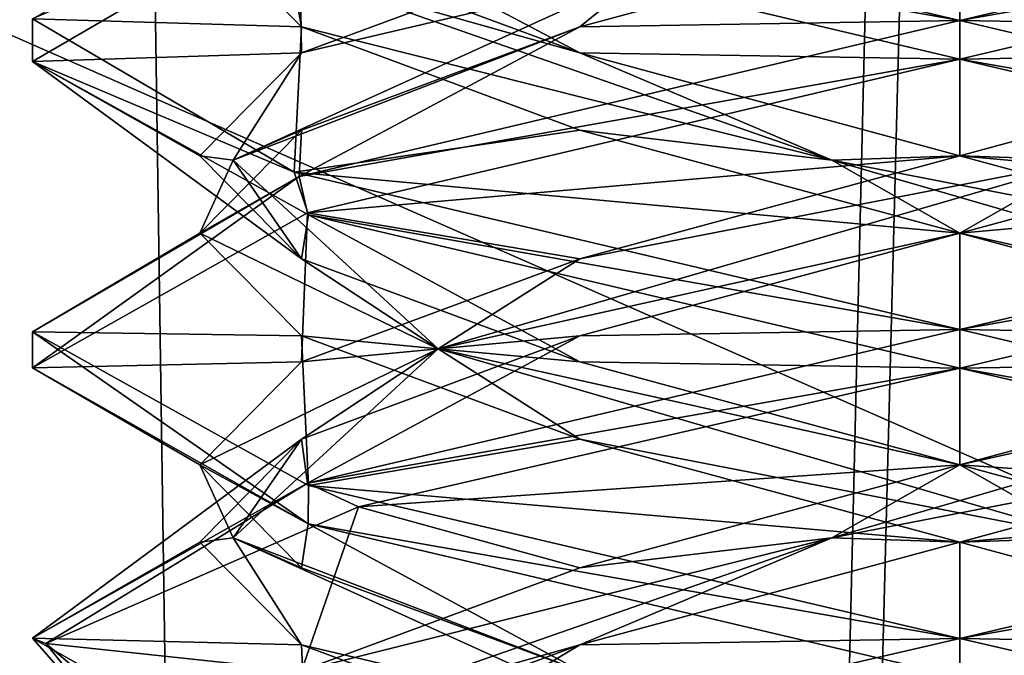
# Model space of a CAD drawing. Header units: millimetres. Extents: x -18.9 to 18.9, y -8.8 to 59.9.
# Tile 252 of 463: x -1.5 to 0.1, y 25 to 26. Entities that reach past the tile are written whole.
import ezdxf

# ---------------------------------------------------------------- set-up
doc = ezdxf.new("R2010")
doc.units = ezdxf.units.MM
doc.header["$LTSCALE"] = 65.185185
for name, color, linetype in [('1284', 7, 'CONTINUOUS'), ('1295', 7, 'CONTINUOUS'), ('1585', 7, 'CONTINUOUS'), ('1586', 7, 'CONTINUOUS'), ('3133', 7, 'CONTINUOUS'), ('3175', 7, 'CONTINUOUS'), ('3176', 7, 'CONTINUOUS'), ('3177', 7, 'CONTINUOUS'), ('3178', 7, 'CONTINUOUS'), ('3179', 7, 'CONTINUOUS'), ('3180', 7, 'CONTINUOUS'), ('3181', 7, 'CONTINUOUS'), ('3182', 7, 'CONTINUOUS'), ('3183', 7, 'CONTINUOUS'), ('3196', 7, 'CONTINUOUS'), ('3197', 7, 'CONTINUOUS'), ('3198', 7, 'CONTINUOUS'), ('3288', 7, 'CONTINUOUS')]:
    doc.layers.add(name, color=color, linetype=linetype)

msp = doc.modelspace()

# ---------------------------------------------------------------- linework, layer by layer
at = {"layer": '1284', "color": 7, "linetype": 'Continuous'}
for points in [[(-2.4343, 32.4, -11.818), (-1.3962, 32.4, -10.8154), (-2.2698, -3.5, -11.5768), (-2.4343, 32.4, -11.818)], [(-2.2698, -3.5, -11.5768), (-1.3962, 32.4, -10.8154), (-0.8623, -3.5, -10.5837), (-2.2698, -3.5, -11.5768)], [(-1.3962, 32.4, -10.8154), (0, 32.4, -10.45), (-0.8623, -3.5, -10.5837), (-1.3962, 32.4, -10.8154)], [(0, 32.4, -10.45), (0, 29.7897, -10.45), (-0.8623, -3.5, -10.5837), (0, 32.4, -10.45)], [(0, 29.7897, -10.45), (0.5552, 29.6513, -10.5046), (-0.8623, -3.5, -10.5837), (0, 29.7897, -10.45)], [(-0.8623, -3.5, -10.5837), (0.5552, 29.6513, -10.5046), (0.8623, -3.5, -10.5837), (-0.8623, -3.5, -10.5837)]]:
    msp.add_3dface(points, dxfattribs=at)
at = {"layer": '1295', "color": 7, "linetype": 'Continuous'}
for points in [[(-7.6096, -3.5, 15.6478), (-1.389, -3.5, 17.3445), (-2.2237, 26.4, 17.2571), (-7.6096, -3.5, 15.6478)], [(-1.389, -3.5, 17.3445), (3.603, 26.4, 17.0228), (-2.2237, 26.4, 17.2571), (-1.389, -3.5, 17.3445)], [(-1.389, -3.5, 17.3445), (5.0224, -3.5, 16.6594), (3.603, 26.4, 17.0228), (-1.389, -3.5, 17.3445)]]:
    msp.add_3dface(points, dxfattribs=at)
at = {"layer": '1585', "color": 7, "linetype": 'Continuous'}
for points in [[(2.05, 34.2851, 11.6876), (2.05, 24.4, 11.5151), (-2.05, 34.2851, 11.6876), (2.05, 34.2851, 11.6876)], [(2.05, 24.4, 11.5151), (-2.05, 24.4, 11.5151), (-2.05, 34.2851, 11.6876), (2.05, 24.4, 11.5151)]]:
    msp.add_3dface(points, dxfattribs=at)
at = {"layer": '1586', "color": 7, "linetype": 'Continuous'}
for points in [[(2.05, 24.4, 7.5849), (2.05, 26.2035, 7.5534), (-2.05, 26.2035, 7.5534), (2.05, 24.4, 7.5849)], [(2.05, 24.4, 7.5849), (-2.05, 26.2035, 7.5534), (-2.05, 24.4, 7.5849), (2.05, 24.4, 7.5849)]]:
    msp.add_3dface(points, dxfattribs=at)
at = {"layer": '3133', "color": 7, "linetype": 'Continuous'}
for points in [[(0, 26, -14.8), (-1.0765, 26.1923, -14.3446), (-1.0661, 26.2516, -14.3552), (0, 26, -14.8)], [(-1.4999, 25.934, -13.3164), (-1.0684, 26.1852, -12.2471), (-1.4999, 26.0029, -13.2864), (-1.4999, 25.934, -13.3164)], [(0, 25.9375, -14.8), (-1.0765, 26.1923, -14.3446), (0, 26, -14.8), (0, 25.9375, -14.8)], [(-1.0765, 25.7548, -14.3446), (-1.4999, 25.934, -13.3164), (-1.4999, 26.0029, -13.2864), (-1.0765, 25.7548, -14.3446)], [(0, 25.9375, -11.8), (0, 26, -11.8), (-1.0684, 25.7477, -12.2471), (0, 25.9375, -11.8)], [(-1.0536, 25.6854, -14.3677), (-1.4999, 25.934, -13.3164), (-1.0765, 25.7548, -14.3446), (-1.0536, 25.6854, -14.3677)], [(-1.0553, 25.6891, -12.234), (0, 25.9375, -11.8), (-1.0684, 25.7477, -12.2471), (-1.0553, 25.6891, -12.234)], [(-1.5, 25.4379, -13.2982), (-1.0553, 25.6891, -12.234), (-1.0684, 25.7477, -12.2471), (-1.5, 25.4379, -13.2982)], [(-1.4999, 25.4965, -13.3164), (-1.5, 25.4379, -13.2982), (-1.0684, 25.7477, -12.2471), (-1.4999, 25.4965, -13.3164)], [(0, 25.5, -14.8), (-1.0536, 25.6854, -14.3677), (-1.0765, 25.7548, -14.3446), (0, 25.5, -14.8)], [(0, 25.4375, -14.8), (-1.0536, 25.6854, -14.3677), (0, 25.5, -14.8), (0, 25.4375, -14.8)], [(-1.0542, 25.1856, -14.3671), (-1.5, 25.4379, -13.2982), (-1.4999, 25.4965, -13.3164), (-1.0542, 25.1856, -14.3671)], [(-1.0536, 25.2479, -14.3677), (-1.0542, 25.1856, -14.3671), (-1.4999, 25.4965, -13.3164), (-1.0536, 25.2479, -14.3677)], [(0, 25.4375, -11.8), (0, 25.5, -11.8), (-1.0553, 25.2516, -12.234), (0, 25.4375, -11.8)], [(-0.9726, 25.2129, -12.1581), (0, 25.4375, -11.8), (-1.0553, 25.2516, -12.234), (-0.9726, 25.2129, -12.1581)], [(-1.5, 25.0004, -13.2982), (-1.4782, 24.9918, -13.0455), (-1.0553, 25.2516, -12.234), (-1.5, 25.0004, -13.2982)], [(-1.4782, 24.9918, -13.0455), (-0.9726, 25.2129, -12.1581), (-1.0553, 25.2516, -12.234), (-1.4782, 24.9918, -13.0455)], [(0, 25, -14.8), (-1.0542, 25.1856, -14.3671), (-1.0536, 25.2479, -14.3677), (0, 25, -14.8)], [(0, 24.9375, -14.8), (-1.0542, 25.1856, -14.3671), (0, 25, -14.8), (0, 24.9375, -14.8)], [(-1.299, 24.7708, -14.05), (-1.4782, 24.9918, -13.0455), (-1.5, 25.0004, -13.2982), (-1.299, 24.7708, -14.05)], [(-1.0542, 24.7481, -14.3671), (-1.299, 24.7708, -14.05), (-1.5, 25.0004, -13.2982), (-1.0542, 24.7481, -14.3671)], [(0, 25, -11.8), (-0.9726, 24.7754, -12.1581), (0, 24.9375, -11.8), (0, 25, -11.8)]]:
    msp.add_3dface(points, dxfattribs=at)
at = {"layer": '3175', "color": 7, "linetype": 'Continuous'}
for points in [[(0, 26, -14.8), (-1.0661, 26.2516, -14.3552), (0, 26.1562, -14.5294), (0, 26, -14.8)], [(0.6147, 25.9896, -14.3647), (0, 26, -14.8), (0, 26.1562, -14.5294), (0.6147, 25.9896, -14.3647)], [(1.0538, 25.752, -14.3675), (0, 26, -14.8), (0.6147, 25.9896, -14.3647), (1.0538, 25.752, -14.3675)], [(0, 25.1562, -12.0706), (1.0541, 25.248, -12.2329), (0.6147, 25.3229, -12.2353), (0, 25.1562, -12.0706)], [(0, 25, -11.8), (1.0541, 25.248, -12.2329), (0, 25.1562, -12.0706), (0, 25, -11.8)], [(-0.6147, 24.9896, -12.2353), (0, 25, -11.8), (0, 25.1562, -12.0706), (-0.6147, 24.9896, -12.2353)], [(-0.9726, 24.7754, -12.1581), (0, 25, -11.8), (-0.6147, 24.9896, -12.2353), (-0.9726, 24.7754, -12.1581)], [(-1.0647, 24.8229, -12.6853), (-0.9726, 24.7754, -12.1581), (-0.6147, 24.9896, -12.2353), (-1.0647, 24.8229, -12.6853)]]:
    msp.add_3dface(points, dxfattribs=at)
at = {"layer": '3176', "color": 7, "linetype": 'Continuous'}
for points in [[(0.6147, 25.9896, -14.3647), (0, 26.1562, -14.5294), (0.5043, 26.0799, -14.3815), (0.6147, 25.9896, -14.3647)], [(-0.2072, 25.1632, -12.1248), (0.6147, 25.3229, -12.2353), (0.8438, 25.4688, -12.4562), (-0.2072, 25.1632, -12.1248)], [(-0.2072, 25.1632, -12.1248), (0.8438, 25.4688, -12.4562), (0, 25.2812, -12.0706), (-0.2072, 25.1632, -12.1248)], [(0, 25.2812, -12.0706), (0.8438, 25.4688, -12.4562), (0.6147, 25.4479, -12.2353), (0, 25.2812, -12.0706)], [(0, 25.1562, -12.0706), (0.6147, 25.3229, -12.2353), (-0.2072, 25.1632, -12.1248), (0, 25.1562, -12.0706)], [(-0.6147, 25.1146, -12.2353), (-0.2072, 25.1632, -12.1248), (0, 25.2812, -12.0706), (-0.6147, 25.1146, -12.2353)], [(-1.0815, 24.8576, -12.7957), (-0.6147, 24.9896, -12.2353), (-0.2072, 25.1632, -12.1248), (-1.0815, 24.8576, -12.7957)], [(-1.0815, 24.8576, -12.7957), (-0.2072, 25.1632, -12.1248), (-1.0647, 24.9479, -12.6853), (-1.0815, 24.8576, -12.7957)], [(-1.0647, 24.9479, -12.6853), (-0.2072, 25.1632, -12.1248), (-0.6147, 25.1146, -12.2353), (-1.0647, 24.9479, -12.6853)], [(-0.6147, 24.9896, -12.2353), (0, 25.1562, -12.0706), (-0.2072, 25.1632, -12.1248), (-0.6147, 24.9896, -12.2353)], [(-1.0647, 24.8229, -12.6853), (-0.6147, 24.9896, -12.2353), (-1.0815, 24.8576, -12.7957), (-1.0647, 24.8229, -12.6853)]]:
    msp.add_3dface(points, dxfattribs=at)
at = {"layer": '3177', "color": 7, "linetype": 'Continuous'}
for points in [[(0, 25.4375, -11.8), (0.6147, 25.4479, -12.2353), (1.0541, 25.6855, -12.2329), (0, 25.4375, -11.8)], [(0, 25.4375, -11.8), (0, 25.2812, -12.0706), (0.6147, 25.4479, -12.2353), (0, 25.4375, -11.8)], [(0, 25.4375, -11.8), (-0.9726, 25.2129, -12.1581), (0, 25.2812, -12.0706), (0, 25.4375, -11.8)], [(-0.9726, 25.2129, -12.1581), (-0.6147, 25.1146, -12.2353), (0, 25.2812, -12.0706), (-0.9726, 25.2129, -12.1581)], [(-0.9726, 25.2129, -12.1581), (-1.4782, 24.9918, -13.0455), (-1.0647, 24.9479, -12.6853), (-0.9726, 25.2129, -12.1581)], [(-0.9726, 25.2129, -12.1581), (-1.0647, 24.9479, -12.6853), (-0.6147, 25.1146, -12.2353), (-0.9726, 25.2129, -12.1581)], [(-1.4782, 24.9918, -13.0455), (-1.299, 24.7708, -14.05), (-1.2294, 24.7812, -13.3), (-1.4782, 24.9918, -13.0455)], [(-1.4782, 24.9918, -13.0455), (-1.2294, 24.7812, -13.3), (-1.0647, 24.9479, -12.6853), (-1.4782, 24.9918, -13.0455)]]:
    msp.add_3dface(points, dxfattribs=at)
at = {"layer": '3178', "color": 7, "linetype": 'Continuous'}
for points in [[(0.6147, 25.8229, -12.2353), (0, 25.6562, -12.0706), (1.0652, 25.7514, -12.2439), (0.6147, 25.8229, -12.2353)], [(0, 25.6562, -12.0706), (0, 25.5, -11.8), (1.0652, 25.7514, -12.2439), (0, 25.6562, -12.0706)], [(-0.6147, 25.4896, -12.2353), (0, 25.5, -11.8), (0, 25.6562, -12.0706), (-0.6147, 25.4896, -12.2353)], [(-1.0553, 25.2516, -12.234), (0, 25.5, -11.8), (-0.6147, 25.4896, -12.2353), (-1.0553, 25.2516, -12.234)], [(-1.0647, 25.3229, -12.6853), (-1.0553, 25.2516, -12.234), (-0.6147, 25.4896, -12.2353), (-1.0647, 25.3229, -12.6853)], [(-1.5, 25.0004, -13.2982), (-1.0553, 25.2516, -12.234), (-1.0647, 25.3229, -12.6853), (-1.5, 25.0004, -13.2982)], [(-1.2294, 25.1562, -13.3), (-1.5, 25.0004, -13.2982), (-1.0647, 25.3229, -12.6853), (-1.2294, 25.1562, -13.3)], [(-1.0647, 24.9896, -13.9147), (-1.5, 25.0004, -13.2982), (-1.2294, 25.1562, -13.3), (-1.0647, 24.9896, -13.9147)], [(-1.0542, 24.7481, -14.3671), (-1.5, 25.0004, -13.2982), (-1.0647, 24.9896, -13.9147), (-1.0542, 24.7481, -14.3671)], [(-0.6147, 24.8229, -14.3647), (-1.0542, 24.7481, -14.3671), (-1.0647, 24.9896, -13.9147), (-0.6147, 24.8229, -14.3647)]]:
    msp.add_3dface(points, dxfattribs=at)
at = {"layer": '3179', "color": 7, "linetype": 'Continuous'}
for points in [[(0, 25.7812, -12.0706), (0.2072, 25.7743, -12.1248), (0.6147, 25.9479, -12.2353), (0, 25.7812, -12.0706)], [(0, 25.6562, -12.0706), (0.6147, 25.8229, -12.2353), (0.2072, 25.7743, -12.1248), (0, 25.6562, -12.0706)], [(-0.6147, 25.6146, -12.2353), (0.2072, 25.7743, -12.1248), (0, 25.7812, -12.0706), (-0.6147, 25.6146, -12.2353)], [(-0.8438, 25.4688, -12.4562), (0, 25.6562, -12.0706), (0.2072, 25.7743, -12.1248), (-0.8438, 25.4688, -12.4562)], [(-0.8438, 25.4688, -12.4562), (0.2072, 25.7743, -12.1248), (-0.6147, 25.6146, -12.2353), (-0.8438, 25.4688, -12.4562)], [(-0.6147, 25.4896, -12.2353), (0, 25.6562, -12.0706), (-0.8438, 25.4688, -12.4562), (-0.6147, 25.4896, -12.2353)], [(-1.0647, 25.4479, -12.6853), (-0.8438, 25.4688, -12.4562), (-0.6147, 25.6146, -12.2353), (-1.0647, 25.4479, -12.6853)], [(-1.0647, 25.3229, -12.6853), (-0.6147, 25.4896, -12.2353), (-0.8438, 25.4688, -12.4562), (-1.0647, 25.3229, -12.6853)], [(-1.1752, 25.1632, -13.5072), (-0.8438, 25.4688, -12.4562), (-1.2294, 25.2812, -13.3), (-1.1752, 25.1632, -13.5072)], [(-1.2294, 25.2812, -13.3), (-0.8438, 25.4688, -12.4562), (-1.0647, 25.4479, -12.6853), (-1.2294, 25.2812, -13.3)], [(-1.1752, 25.1632, -13.5072), (-1.0647, 25.3229, -12.6853), (-0.8438, 25.4688, -12.4562), (-1.1752, 25.1632, -13.5072)], [(-1.2294, 25.1562, -13.3), (-1.0647, 25.3229, -12.6853), (-1.1752, 25.1632, -13.5072), (-1.2294, 25.1562, -13.3)], [(-1.0647, 25.1146, -13.9147), (-1.1752, 25.1632, -13.5072), (-1.2294, 25.2812, -13.3), (-1.0647, 25.1146, -13.9147)], [(-1.0647, 24.9896, -13.9147), (-1.2294, 25.1562, -13.3), (-1.1752, 25.1632, -13.5072), (-1.0647, 24.9896, -13.9147)], [(-0.5043, 24.8576, -14.3815), (-1.0647, 24.9896, -13.9147), (-1.1752, 25.1632, -13.5072), (-0.5043, 24.8576, -14.3815)], [(-0.5043, 24.8576, -14.3815), (-1.1752, 25.1632, -13.5072), (-0.6147, 24.9479, -14.3647), (-0.5043, 24.8576, -14.3815)], [(-0.6147, 24.9479, -14.3647), (-1.1752, 25.1632, -13.5072), (-1.0647, 25.1146, -13.9147), (-0.6147, 24.9479, -14.3647)], [(-0.6147, 24.8229, -14.3647), (-1.0647, 24.9896, -13.9147), (-0.5043, 24.8576, -14.3815), (-0.6147, 24.8229, -14.3647)]]:
    msp.add_3dface(points, dxfattribs=at)
at = {"layer": '3180', "color": 7, "linetype": 'Continuous'}
for points in [[(0, 25.9375, -11.8), (0.6147, 25.9479, -12.2353), (1.0652, 26.1889, -12.2439), (0, 25.9375, -11.8)], [(0, 25.9375, -11.8), (0, 25.7812, -12.0706), (0.6147, 25.9479, -12.2353), (0, 25.9375, -11.8)], [(0, 25.9375, -11.8), (-1.0553, 25.6891, -12.234), (0, 25.7812, -12.0706), (0, 25.9375, -11.8)], [(-1.0553, 25.6891, -12.234), (-0.6147, 25.6146, -12.2353), (0, 25.7812, -12.0706), (-1.0553, 25.6891, -12.234)], [(-1.0553, 25.6891, -12.234), (-1.5, 25.4379, -13.2982), (-1.0647, 25.4479, -12.6853), (-1.0553, 25.6891, -12.234)], [(-1.0553, 25.6891, -12.234), (-1.0647, 25.4479, -12.6853), (-0.6147, 25.6146, -12.2353), (-1.0553, 25.6891, -12.234)], [(-1.5, 25.4379, -13.2982), (-1.2294, 25.2812, -13.3), (-1.0647, 25.4479, -12.6853), (-1.5, 25.4379, -13.2982)], [(-1.5, 25.4379, -13.2982), (-1.0542, 25.1856, -14.3671), (-1.2294, 25.2812, -13.3), (-1.5, 25.4379, -13.2982)], [(-1.0542, 25.1856, -14.3671), (-1.0647, 25.1146, -13.9147), (-1.2294, 25.2812, -13.3), (-1.0542, 25.1856, -14.3671)], [(-1.0542, 25.1856, -14.3671), (-0.6147, 24.9479, -14.3647), (-1.0647, 25.1146, -13.9147), (-1.0542, 25.1856, -14.3671)], [(-1.0542, 25.1856, -14.3671), (0, 24.9375, -14.8), (-0.6147, 24.9479, -14.3647), (-1.0542, 25.1856, -14.3671)]]:
    msp.add_3dface(points, dxfattribs=at)
at = {"layer": '3181', "color": 7, "linetype": 'Continuous'}
for points in [[(0, 26, -11.8), (1.0543, 26.2481, -12.233), (0, 26.1562, -12.0706), (0, 26, -11.8)], [(-0.6147, 25.9896, -12.2353), (0, 26, -11.8), (0, 26.1562, -12.0706), (-0.6147, 25.9896, -12.2353)], [(-1.0684, 25.7477, -12.2471), (0, 26, -11.8), (-0.6147, 25.9896, -12.2353), (-1.0684, 25.7477, -12.2471)], [(-1.0647, 25.8229, -12.6853), (-1.0684, 25.7477, -12.2471), (-0.6147, 25.9896, -12.2353), (-1.0647, 25.8229, -12.6853)], [(-1.2294, 25.6562, -13.3), (-1.0684, 25.7477, -12.2471), (-1.0647, 25.8229, -12.6853), (-1.2294, 25.6562, -13.3)], [(-1.4999, 25.4965, -13.3164), (-1.0684, 25.7477, -12.2471), (-1.2294, 25.6562, -13.3), (-1.4999, 25.4965, -13.3164)], [(-1.0647, 25.4896, -13.9147), (-1.4999, 25.4965, -13.3164), (-1.2294, 25.6562, -13.3), (-1.0647, 25.4896, -13.9147)], [(-1.0536, 25.2479, -14.3677), (-1.4999, 25.4965, -13.3164), (-1.0647, 25.4896, -13.9147), (-1.0536, 25.2479, -14.3677)], [(-0.6147, 25.3229, -14.3647), (-1.0536, 25.2479, -14.3677), (-1.0647, 25.4896, -13.9147), (-0.6147, 25.3229, -14.3647)], [(0, 25.1562, -14.5294), (-1.0536, 25.2479, -14.3677), (-0.6147, 25.3229, -14.3647), (0, 25.1562, -14.5294)], [(0, 25, -14.8), (-1.0536, 25.2479, -14.3677), (0, 25.1562, -14.5294), (0, 25, -14.8)], [(0.6147, 24.9896, -14.3647), (0, 25, -14.8), (0, 25.1562, -14.5294), (0.6147, 24.9896, -14.3647)], [(0.9721, 24.7756, -14.4424), (0, 25, -14.8), (0.6147, 24.9896, -14.3647), (0.9721, 24.7756, -14.4424)]]:
    msp.add_3dface(points, dxfattribs=at)
at = {"layer": '3182', "color": 7, "linetype": 'Continuous'}
for points in [[(-0.6147, 25.9896, -12.2353), (0, 26.1562, -12.0706), (-0.5043, 26.0799, -12.2185), (-0.6147, 25.9896, -12.2353)], [(-1.0647, 25.9479, -12.6853), (-0.5043, 26.0799, -12.2185), (-0.6147, 26.1146, -12.2353), (-1.0647, 25.9479, -12.6853)], [(-1.1752, 25.7743, -13.0928), (-0.6147, 25.9896, -12.2353), (-0.5043, 26.0799, -12.2185), (-1.1752, 25.7743, -13.0928)], [(-1.1752, 25.7743, -13.0928), (-0.5043, 26.0799, -12.2185), (-1.0647, 25.9479, -12.6853), (-1.1752, 25.7743, -13.0928)], [(-1.0647, 25.8229, -12.6853), (-0.6147, 25.9896, -12.2353), (-1.1752, 25.7743, -13.0928), (-1.0647, 25.8229, -12.6853)], [(-1.2294, 25.7812, -13.3), (-1.1752, 25.7743, -13.0928), (-1.0647, 25.9479, -12.6853), (-1.2294, 25.7812, -13.3)], [(-1.2294, 25.6562, -13.3), (-1.0647, 25.8229, -12.6853), (-1.1752, 25.7743, -13.0928), (-1.2294, 25.6562, -13.3)], [(-1.0647, 25.6146, -13.9147), (-1.1752, 25.7743, -13.0928), (-1.2294, 25.7812, -13.3), (-1.0647, 25.6146, -13.9147)], [(-0.8438, 25.4688, -14.1438), (-1.2294, 25.6562, -13.3), (-1.1752, 25.7743, -13.0928), (-0.8438, 25.4688, -14.1438)], [(-0.8438, 25.4688, -14.1438), (-1.1752, 25.7743, -13.0928), (-1.0647, 25.6146, -13.9147), (-0.8438, 25.4688, -14.1438)], [(-1.0647, 25.4896, -13.9147), (-1.2294, 25.6562, -13.3), (-0.8438, 25.4688, -14.1438), (-1.0647, 25.4896, -13.9147)], [(-0.6147, 25.4479, -14.3647), (-0.8438, 25.4688, -14.1438), (-1.0647, 25.6146, -13.9147), (-0.6147, 25.4479, -14.3647)], [(-0.6147, 25.3229, -14.3647), (-1.0647, 25.4896, -13.9147), (-0.8438, 25.4688, -14.1438), (-0.6147, 25.3229, -14.3647)], [(0.2072, 25.1632, -14.4752), (-0.6147, 25.3229, -14.3647), (-0.8438, 25.4688, -14.1438), (0.2072, 25.1632, -14.4752)], [(0.2072, 25.1632, -14.4752), (-0.8438, 25.4688, -14.1438), (0, 25.2812, -14.5294), (0.2072, 25.1632, -14.4752)], [(0, 25.2812, -14.5294), (-0.8438, 25.4688, -14.1438), (-0.6147, 25.4479, -14.3647), (0, 25.2812, -14.5294)], [(0, 25.1562, -14.5294), (-0.6147, 25.3229, -14.3647), (0.2072, 25.1632, -14.4752), (0, 25.1562, -14.5294)], [(0.6147, 25.1146, -14.3647), (0.2072, 25.1632, -14.4752), (0, 25.2812, -14.5294), (0.6147, 25.1146, -14.3647)], [(0.6147, 24.9896, -14.3647), (0, 25.1562, -14.5294), (0.2072, 25.1632, -14.4752), (0.6147, 24.9896, -14.3647)]]:
    msp.add_3dface(points, dxfattribs=at)
at = {"layer": '3183', "color": 7, "linetype": 'Continuous'}
for points in [[(-1.0684, 26.1852, -12.2471), (-1.4999, 25.934, -13.3164), (-1.0647, 25.9479, -12.6853), (-1.0684, 26.1852, -12.2471)], [(-1.0684, 26.1852, -12.2471), (-1.0647, 25.9479, -12.6853), (-0.6147, 26.1146, -12.2353), (-1.0684, 26.1852, -12.2471)], [(-1.4999, 25.934, -13.3164), (-1.2294, 25.7812, -13.3), (-1.0647, 25.9479, -12.6853), (-1.4999, 25.934, -13.3164)], [(-1.4999, 25.934, -13.3164), (-1.0536, 25.6854, -14.3677), (-1.0647, 25.6146, -13.9147), (-1.4999, 25.934, -13.3164)], [(-1.4999, 25.934, -13.3164), (-1.0647, 25.6146, -13.9147), (-1.2294, 25.7812, -13.3), (-1.4999, 25.934, -13.3164)], [(-1.0536, 25.6854, -14.3677), (-0.6147, 25.4479, -14.3647), (-1.0647, 25.6146, -13.9147), (-1.0536, 25.6854, -14.3677)], [(-1.0536, 25.6854, -14.3677), (0, 25.4375, -14.8), (-0.6147, 25.4479, -14.3647), (-1.0536, 25.6854, -14.3677)], [(0, 25.4375, -14.8), (0, 25.2812, -14.5294), (-0.6147, 25.4479, -14.3647), (0, 25.4375, -14.8)], [(0, 25.2812, -14.5294), (0, 25.4375, -14.8), (0.9721, 25.2131, -14.4424), (0, 25.2812, -14.5294)], [(0.6147, 25.1146, -14.3647), (0, 25.2812, -14.5294), (0.9721, 25.2131, -14.4424), (0.6147, 25.1146, -14.3647)]]:
    msp.add_3dface(points, dxfattribs=at)
at = {"layer": '3196', "color": 7, "linetype": 'Continuous'}
for points in [[(-1.0647, 25.9896, -13.9147), (-1.4999, 26.0029, -13.2864), (-1.2294, 26.1562, -13.3), (-1.0647, 25.9896, -13.9147)], [(-1.0765, 25.7548, -14.3446), (-1.4999, 26.0029, -13.2864), (-1.0647, 25.9896, -13.9147), (-1.0765, 25.7548, -14.3446)], [(-0.6147, 25.8229, -14.3647), (-1.0765, 25.7548, -14.3446), (-1.0647, 25.9896, -13.9147), (-0.6147, 25.8229, -14.3647)], [(0, 25.6562, -14.5294), (-1.0765, 25.7548, -14.3446), (-0.6147, 25.8229, -14.3647), (0, 25.6562, -14.5294)], [(0, 25.5, -14.8), (-1.0765, 25.7548, -14.3446), (0, 25.6562, -14.5294), (0, 25.5, -14.8)], [(0.6147, 25.4896, -14.3647), (0, 25.5, -14.8), (0, 25.6562, -14.5294), (0.6147, 25.4896, -14.3647)], [(0, 25.5, -14.8), (0.6147, 25.4896, -14.3647), (1.0711, 25.2468, -14.3501), (0, 25.5, -14.8)]]:
    msp.add_3dface(points, dxfattribs=at)
at = {"layer": '3197', "color": 7, "linetype": 'Continuous'}
for points in [[(-1.0647, 25.9896, -13.9147), (-1.2294, 26.1562, -13.3), (-1.0815, 26.0799, -13.8043), (-1.0647, 25.9896, -13.9147)], [(-0.6147, 25.9479, -14.3647), (-1.0815, 26.0799, -13.8043), (-1.0647, 26.1146, -13.9147), (-0.6147, 25.9479, -14.3647)], [(-0.2072, 25.7743, -14.4752), (-1.0647, 25.9896, -13.9147), (-1.0815, 26.0799, -13.8043), (-0.2072, 25.7743, -14.4752)], [(-0.2072, 25.7743, -14.4752), (-1.0815, 26.0799, -13.8043), (-0.6147, 25.9479, -14.3647), (-0.2072, 25.7743, -14.4752)], [(-0.6147, 25.8229, -14.3647), (-1.0647, 25.9896, -13.9147), (-0.2072, 25.7743, -14.4752), (-0.6147, 25.8229, -14.3647)], [(0, 25.7812, -14.5294), (-0.2072, 25.7743, -14.4752), (-0.6147, 25.9479, -14.3647), (0, 25.7812, -14.5294)], [(0, 25.6562, -14.5294), (-0.6147, 25.8229, -14.3647), (-0.2072, 25.7743, -14.4752), (0, 25.6562, -14.5294)], [(0.6147, 25.6146, -14.3647), (-0.2072, 25.7743, -14.4752), (0, 25.7812, -14.5294), (0.6147, 25.6146, -14.3647)], [(0.8438, 25.4688, -14.1438), (0, 25.6562, -14.5294), (-0.2072, 25.7743, -14.4752), (0.8438, 25.4688, -14.1438)], [(0.8438, 25.4688, -14.1438), (-0.2072, 25.7743, -14.4752), (0.6147, 25.6146, -14.3647), (0.8438, 25.4688, -14.1438)], [(0.6147, 25.4896, -14.3647), (0, 25.6562, -14.5294), (0.8438, 25.4688, -14.1438), (0.6147, 25.4896, -14.3647)]]:
    msp.add_3dface(points, dxfattribs=at)
at = {"layer": '3198', "color": 7, "linetype": 'Continuous'}
for points in [[(-1.0765, 26.1923, -14.3446), (0, 25.9375, -14.8), (-0.6147, 25.9479, -14.3647), (-1.0765, 26.1923, -14.3446)], [(-1.0765, 26.1923, -14.3446), (-0.6147, 25.9479, -14.3647), (-1.0647, 26.1146, -13.9147), (-1.0765, 26.1923, -14.3446)], [(0, 25.9375, -14.8), (0, 25.7812, -14.5294), (-0.6147, 25.9479, -14.3647), (0, 25.9375, -14.8)], [(0, 25.7812, -14.5294), (0, 25.9375, -14.8), (1.0711, 25.6843, -14.3501), (0, 25.7812, -14.5294)], [(0.6147, 25.6146, -14.3647), (0, 25.7812, -14.5294), (1.0711, 25.6843, -14.3501), (0.6147, 25.6146, -14.3647)], [(0, 24.9375, -11.8), (0.6147, 24.9479, -12.2353), (1.0576, 25.1866, -12.2363), (0, 24.9375, -11.8)]]:
    msp.add_3dface(points, dxfattribs=at)
at = {"layer": '3288', "color": 7, "linetype": 'Continuous'}
for points in [[(0, 26, -11.8), (1.0652, 26.1889, -12.2439), (1.0543, 26.2481, -12.233), (0, 26, -11.8)], [(0, 26, -11.8), (0, 25.9375, -11.8), (1.0652, 26.1889, -12.2439), (0, 26, -11.8)], [(0, 25.9375, -14.8), (0, 26, -14.8), (1.0538, 25.752, -14.3675), (0, 25.9375, -14.8)], [(0, 25.9375, -14.8), (1.0538, 25.752, -14.3675), (1.0711, 25.6843, -14.3501), (0, 25.9375, -14.8)], [(0, 25.5, -11.8), (1.0541, 25.6855, -12.2329), (1.0652, 25.7514, -12.2439), (0, 25.5, -11.8)], [(0, 25.5, -11.8), (0, 25.4375, -11.8), (1.0541, 25.6855, -12.2329), (0, 25.5, -11.8)], [(0, 25.4375, -14.8), (0, 25.5, -14.8), (1.0711, 25.2468, -14.3501), (0, 25.4375, -14.8)], [(0.9721, 25.2131, -14.4424), (0, 25.4375, -14.8), (1.0711, 25.2468, -14.3501), (0.9721, 25.2131, -14.4424)], [(1.0541, 25.248, -12.2329), (0, 25, -11.8), (1.0576, 25.1866, -12.2363), (1.0541, 25.248, -12.2329)], [(0, 25, -11.8), (0, 24.9375, -11.8), (1.0576, 25.1866, -12.2363), (0, 25, -11.8)], [(0, 24.9375, -14.8), (0, 25, -14.8), (0.9721, 24.7756, -14.4424), (0, 24.9375, -14.8)]]:
    msp.add_3dface(points, dxfattribs=at)

doc.saveas('drawing.dxf')
